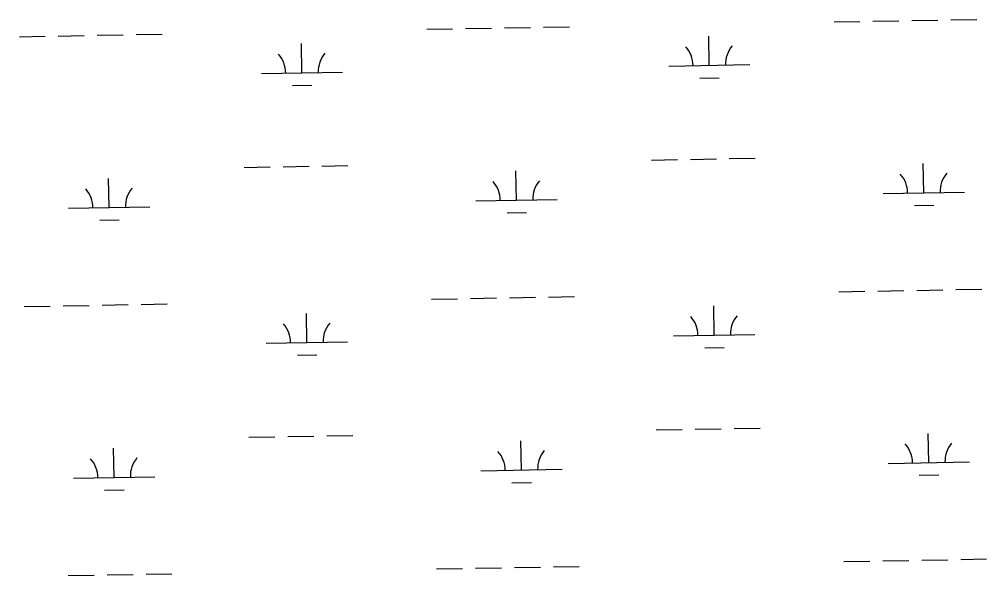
# Model space of a CAD drawing. Extents: x 3957609 to 3995875, y 234277 to 260273.
# Drawn here: x 3986247 to 3987439, y 245039 to 245725 of the extents above; entities that cross this region are included whole.
import ezdxf

# ---------------------------------------------------------------- set-up
doc = ezdxf.new("R2010")
doc.units = 0
doc.layers.add('V-WETL-SWMP', color=7, linetype='Continuous')

msp = doc.modelspace()

# ---------------------------------------------------------------- linework, layer by layer
at = {"layer": 'V-WETL-SWMP'}
for p, q in [((3987250.948, 245721.393), (3987282.942, 245721.975)), ((3987298.94, 245722.266), (3987330.934, 245722.848)), ((3987346.932, 245723.139), (3987378.926, 245723.721)), ((3987394.924, 245724.011), (3987426.919, 245724.593)), ((3986749.123, 245712.269), (3986781.117, 245712.851)), ((3986797.115, 245713.141), (3986829.109, 245713.723)), ((3986845.107, 245714.014), (3986877.101, 245714.596)), ((3986893.099, 245714.887), (3986925.093, 245715.468)), ((3986247.298, 245703.144), (3986279.292, 245703.726)), ((3986295.29, 245704.017), (3986327.284, 245704.598)), ((3986343.282, 245704.889), (3986375.276, 245705.471)), ((3986391.274, 245705.762), (3986423.268, 245706.344)), ((3987097.304, 245667.849), (3987096.649, 245703.843)), ((3986595.479, 245658.725), (3986594.824, 245694.719)), ((3987047.312, 245666.94), (3987147.295, 245668.758)), ((3986545.487, 245657.816), (3986645.47, 245659.634)), ((3987085.586, 245652.203), (3987109.582, 245652.639)), ((3986583.761, 245643.078), (3986607.757, 245643.514)), ((3987121.99, 245552.847), (3987153.985, 245553.429)), ((3986524.181, 245541.977), (3986556.176, 245542.559)), ((3986572.173, 245542.85), (3986604.168, 245543.432)), ((3986620.165, 245543.722), (3986652.16, 245544.304)), ((3987026.006, 245551.102), (3987058.001, 245551.684)), ((3987073.998, 245551.975), (3987105.993, 245552.556)), ((3987361.639, 245510.767), (3987360.985, 245546.761)), ((3986859.814, 245501.642), (3986859.16, 245537.636)), ((3986357.989, 245492.518), (3986357.335, 245528.512)), ((3987311.647, 245509.858), (3987411.631, 245511.676)), ((3986809.822, 245500.733), (3986909.806, 245502.551)), ((3987349.922, 245495.12), (3987373.918, 245495.557)), ((3986307.997, 245491.609), (3986407.981, 245493.427)), ((3986848.097, 245485.996), (3986872.093, 245486.432)), ((3986346.272, 245476.871), (3986370.268, 245477.307)), ((3987256.996, 245388.773), (3987288.99, 245389.355)), ((3987304.988, 245389.646), (3987336.982, 245390.228)), ((3987352.98, 245390.519), (3987384.975, 245391.101)), ((3987400.972, 245391.391), (3987432.967, 245391.973)), ((3986755.171, 245379.649), (3986787.165, 245380.231)), ((3986803.163, 245380.521), (3986835.157, 245381.103)), ((3986851.155, 245381.394), (3986883.149, 245381.976)), ((3986899.147, 245382.267), (3986931.142, 245382.848)), ((3986253.346, 245370.524), (3986285.34, 245371.106)), ((3986301.338, 245371.397), (3986333.332, 245371.978)), ((3986349.33, 245372.269), (3986381.324, 245372.851)), ((3986397.322, 245373.142), (3986429.316, 245373.724)), ((3987103.352, 245335.229), (3987102.697, 245371.223)), ((3986601.527, 245326.105), (3986600.872, 245362.099)), ((3986551.535, 245325.196), (3986651.518, 245327.014)), ((3987053.36, 245334.32), (3987153.343, 245336.138)), ((3987091.634, 245319.583), (3987115.63, 245320.019)), ((3986589.809, 245310.458), (3986613.805, 245310.894)), ((3987080.046, 245219.355), (3987112.041, 245219.936)), ((3987128.039, 245220.227), (3987160.033, 245220.809)), ((3986530.229, 245209.357), (3986562.224, 245209.939)), ((3986578.221, 245210.23), (3986610.216, 245210.812)), ((3986626.213, 245211.102), (3986658.208, 245211.684)), ((3987032.054, 245218.482), (3987064.049, 245219.064)), ((3987367.687, 245178.147), (3987367.033, 245214.141)), ((3986364.037, 245159.898), (3986363.383, 245195.892)), ((3986865.862, 245169.022), (3986865.208, 245205.016)), ((3987317.695, 245177.238), (3987417.679, 245179.056)), ((3986314.045, 245158.989), (3986414.029, 245160.807)), ((3986815.87, 245168.113), (3986915.854, 245169.931)), ((3987355.97, 245162.5), (3987379.966, 245162.937)), ((3986854.145, 245153.376), (3986878.141, 245153.812)), ((3986352.32, 245144.251), (3986376.316, 245144.687)), ((3987263.044, 245056.153), (3987295.038, 245056.735)), ((3987311.036, 245057.026), (3987343.03, 245057.608)), ((3987359.028, 245057.899), (3987391.023, 245058.481)), ((3987407.02, 245058.771), (3987439.015, 245059.353)), ((3986403.37, 245040.522), (3986435.365, 245041.104)), ((3986761.219, 245047.029), (3986793.213, 245047.61)), ((3986809.211, 245047.901), (3986841.205, 245048.483)), ((3986857.203, 245048.774), (3986889.198, 245049.356)), ((3986905.195, 245049.647), (3986937.19, 245050.228)), ((3986307.386, 245038.777), (3986339.38, 245039.358)), ((3986355.378, 245039.649), (3986387.372, 245040.231))]:
    msp.add_line(p, q, dxfattribs=at)
for centre, start, end in [((3987042.061, 245667.32), 0.269879, 41.813537), ((3987152.529, 245669.328), 140.269876, 181.813534), ((3986540.236, 245658.195), 0.269879, 41.813537), ((3986650.704, 245660.204), 140.269876, 181.813534), ((3987306.397, 245510.237), 0.269879, 41.813537), ((3987416.864, 245512.246), 140.269876, 181.813534), ((3986804.572, 245501.113), 0.269879, 41.813537), ((3986915.039, 245503.121), 140.269876, 181.813534), ((3986302.747, 245491.988), 0.269879, 41.813537), ((3986413.214, 245493.997), 140.269876, 181.813534), ((3987048.109, 245334.7), 0.269879, 41.813537), ((3987158.577, 245336.708), 140.269876, 181.813534), ((3986546.284, 245325.575), 0.269879, 41.813537), ((3986656.752, 245327.584), 140.269876, 181.813534), ((3987312.445, 245177.617), 0.269879, 41.813537), ((3987422.912, 245179.626), 140.269876, 181.813534), ((3986419.262, 245161.377), 140.269876, 181.813534), ((3986810.62, 245168.493), 0.269879, 41.813537), ((3986921.087, 245170.501), 140.269876, 181.813534), ((3986308.795, 245159.368), 0.269879, 41.813537)]:
    msp.add_arc(centre, 35.246, start, end, dxfattribs=at)

doc.saveas('drawing.dxf')
